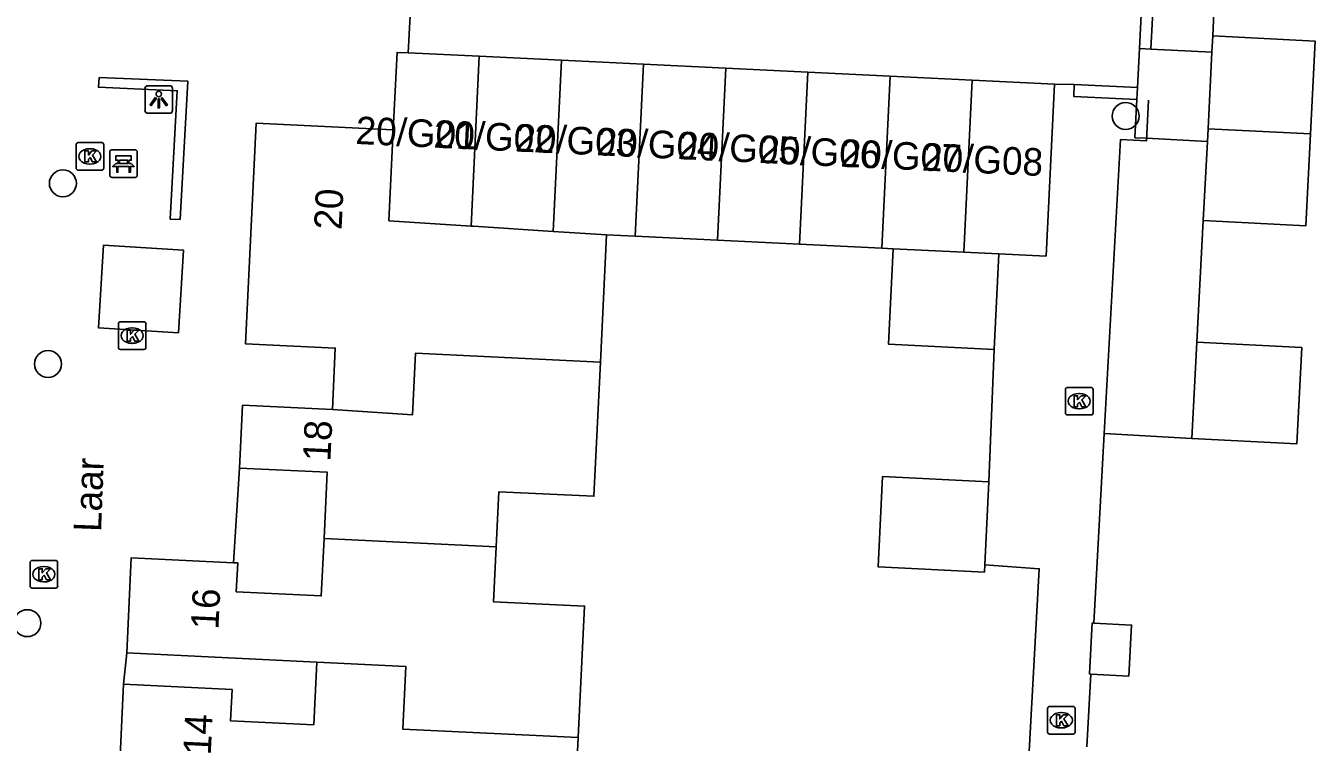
# Model space of a CAD drawing. Extents: x 162990 to 165007, y 383433 to 384336.
# Drawn here: x 164374.22 to 164420.97, y 383707.84 to 383733.83 of the extents above; entities that cross this region are included whole.
import ezdxf

# ---------------------------------------------------------------- set-up
doc = ezdxf.new("R2010")
doc.units = 0
for name, color, linetype in [('IMGEO_Bank', 7, 'Continuous'), ('IMGEO_Boom', 7, 'Continuous'), ('IMGEO_Hek', 7, 'Continuous'), ('IMGEO_Kolk', 7, 'Continuous'), ('IMGEO_Lichtpunt', 7, 'Continuous'), ('IMGEO_Muur', 7, 'Continuous'), ('IMGEO_Openbare_ruimte_label', 7, 'Continuous'), ('IMGEO_Pand', 7, 'Continuous'), ('IMGEO_Pand_nummerreeks', 7, 'Continuous'), ('IMGEO_Rijbaan_lokaal_open', 7, 'Continuous'), ('IMGEO_Voetpad_open', 7, 'Continuous')]:
    doc.layers.add(name, color=color, linetype=linetype)

msp = doc.modelspace()

# ---------------------------------------------------------------- linework, layer by layer
at = {"layer": 'IMGEO_Bank'}
for p, q in [((164377.262, 383728.403), (164377.262, 383729.244)), ((164377.262, 383729.244), (164377.262, 383728.403)), ((164377.337, 383729.328), (164378.178, 383729.328)), ((164378.178, 383729.328), (164377.337, 383729.328)), ((164378.262, 383729.253), (164378.262, 383728.412)), ((164378.262, 383728.412), (164378.262, 383729.253)), ((164377.571, 383728.834), (164377.571, 383728.94)), ((164377.615, 383728.94), (164377.615, 383728.834)), ((164377.903, 383728.946), (164377.621, 383728.946)), ((164377.621, 383728.828), (164377.903, 383728.828)), ((164377.909, 383728.834), (164377.909, 383728.94)), ((164377.953, 383728.94), (164377.953, 383728.834)), ((164378.187, 383728.328), (164377.346, 383728.328)), ((164377.346, 383728.328), (164378.187, 383728.328)), ((164377.959, 383728.726), (164377.566, 383728.726))]:
    msp.add_line(p, q, dxfattribs=at)
for points in [[(164377.509, 383728.726), (164377.367, 383728.726), (164377.479, 383728.828), (164377.565, 383728.828)], [(164377.565, 383728.946), (164377.479, 383728.946), (164377.479, 383729.107), (164378.042, 383729.107), (164378.042, 383728.946), (164377.959, 383728.946)], [(164377.959, 383728.828), (164378.042, 383728.828), (164378.154, 383728.726), (164378.015, 383728.726)], [(164377.559, 383728.719), (164377.559, 383728.512), (164377.516, 383728.512), (164377.516, 383728.719)], [(164378.009, 383728.719), (164378.009, 383728.512), (164377.965, 383728.512), (164377.965, 383728.719)]]:
    msp.add_lwpolyline(points, dxfattribs=at)
for centre, radius, start, end in [((164377.34, 383729.25), 0.0779, 92.4484, 184.2845), ((164377.34, 383729.25), 0.0779, 92.4484, 184.2845), ((164378.184, 383729.25), 0.0779, 2.4484, 94.2845), ((164378.184, 383729.25), 0.0779, 2.4484, 94.2845), ((164377.564, 383728.939), 0.00671, 2.8957, 87.1043), ((164377.564, 383728.835), 0.00671, 272.8957, 357.1043), ((164377.621, 383728.939), 0.00671, 92.8957, 177.1043), ((164377.621, 383728.835), 0.00671, 182.8957, 267.1043), ((164377.903, 383728.939), 0.00671, 2.8957, 87.1043), ((164377.903, 383728.835), 0.00671, 272.8957, 357.1043), ((164377.96, 383728.939), 0.00671, 92.8957, 177.1043), ((164377.96, 383728.835), 0.00671, 182.8957, 267.1043), ((164377.34, 383728.406), 0.0779, 182.4484, 274.2845), ((164377.34, 383728.406), 0.0779, 182.4484, 274.2845), ((164377.509, 383728.719), 0.00671, 2.8957, 87.1043), ((164377.566, 383728.719), 0.00671, 92.8957, 177.1043), ((164377.958, 383728.719), 0.00671, 2.8957, 87.1043), ((164378.015, 383728.719), 0.00671, 92.8957, 177.1043), ((164378.184, 383728.406), 0.0779, 272.4484, 4.2845), ((164378.184, 383728.406), 0.0779, 272.4484, 4.2845)]:
    msp.add_arc(centre, radius, start, end, dxfattribs=at)
at = {"layer": 'IMGEO_Boom'}
for centre in [(164414.097, 383730.551), (164375.563, 383728.112), (164375.025, 383721.558), (164374.274, 383712.159)]:
    msp.add_circle(centre, 0.489, dxfattribs=at)
at = {"layer": 'IMGEO_Hek'}
msp.add_lwpolyline([(164413.32, 383719.037), (164413.909, 383729.697), (164414.85, 383729.652), (164414.924, 383731.128)], dxfattribs=at)
at = {"layer": 'IMGEO_Kolk'}
for p, q in [((164376.043, 383728.662), (164376.043, 383729.514)), ((164376.118, 383729.588), (164376.97, 383729.588)), ((164376.531, 383729.368), (164376.556, 383729.368)), ((164377.044, 383729.514), (164377.044, 383728.662)), ((164376.554, 383728.808), (164376.529, 383728.808)), ((164376.97, 383728.588), (164376.118, 383728.588)), ((164377.575, 383722.162), (164377.575, 383723.014)), ((164377.65, 383723.088), (164378.502, 383723.088)), ((164378.063, 383722.868), (164378.088, 383722.868)), ((164378.576, 383723.014), (164378.576, 383722.162)), ((164378.086, 383722.308), (164378.061, 383722.308)), ((164378.502, 383722.088), (164377.65, 383722.088)), ((164411.914, 383719.784), (164411.914, 383720.636)), ((164411.989, 383720.71), (164412.841, 383720.71)), ((164412.402, 383720.49), (164412.427, 383720.49)), ((164412.915, 383720.636), (164412.915, 383719.784)), ((164412.425, 383719.93), (164412.4, 383719.93)), ((164412.841, 383719.71), (164411.989, 383719.71)), ((164374.373, 383713.508), (164374.373, 383714.36)), ((164374.448, 383714.434), (164375.3, 383714.434)), ((164375.374, 383714.36), (164375.374, 383713.508)), ((164374.861, 383714.214), (164374.886, 383714.214)), ((164375.3, 383713.434), (164374.448, 383713.434)), ((164374.884, 383713.654), (164374.859, 383713.654)), ((164411.34, 383709.137), (164412.192, 383709.137)), ((164411.265, 383708.211), (164411.265, 383709.063)), ((164411.753, 383708.917), (164411.778, 383708.917)), ((164412.266, 383709.063), (164412.266, 383708.211)), ((164411.776, 383708.357), (164411.751, 383708.357)), ((164412.192, 383708.137), (164411.34, 383708.137))]:
    msp.add_line(p, q, dxfattribs=at)
for points in [[(164376.043, 383728.662), (164376.043, 383729.514)], [(164376.118, 383729.588), (164376.97, 383729.588)], [(164376.364, 383729.288), (164376.487, 383729.288), (164376.487, 383729.137), (164376.617, 383729.288), (164376.781, 383729.288), (164376.635, 383729.137), (164376.788, 383728.888), (164376.636, 383728.888), (164376.551, 383729.052), (164376.487, 383728.985), (164376.487, 383728.888), (164376.364, 383728.888), (164376.364, 383729.288)], [(164377.044, 383729.514), (164377.044, 383728.662)], [(164376.97, 383728.588), (164376.118, 383728.588)], [(164377.575, 383722.162), (164377.575, 383723.014)], [(164377.65, 383723.088), (164378.502, 383723.088)], [(164377.896, 383722.788), (164378.019, 383722.788), (164378.019, 383722.637), (164378.149, 383722.788), (164378.313, 383722.788), (164378.167, 383722.637), (164378.32, 383722.388), (164378.168, 383722.388), (164378.083, 383722.552), (164378.019, 383722.485), (164378.019, 383722.388), (164377.896, 383722.388), (164377.896, 383722.788)], [(164378.576, 383723.014), (164378.576, 383722.162)], [(164378.502, 383722.088), (164377.65, 383722.088)], [(164411.914, 383719.784), (164411.914, 383720.636)], [(164411.989, 383720.71), (164412.841, 383720.71)], [(164412.235, 383720.41), (164412.358, 383720.41), (164412.358, 383720.259), (164412.488, 383720.41), (164412.652, 383720.41), (164412.506, 383720.259), (164412.659, 383720.01), (164412.507, 383720.01), (164412.422, 383720.174), (164412.358, 383720.107), (164412.358, 383720.01), (164412.235, 383720.01), (164412.235, 383720.41)], [(164412.915, 383720.636), (164412.915, 383719.784)], [(164412.841, 383719.71), (164411.989, 383719.71)], [(164374.373, 383713.508), (164374.373, 383714.36)], [(164374.448, 383714.434), (164375.3, 383714.434)], [(164375.374, 383714.36), (164375.374, 383713.508)], [(164374.694, 383714.134), (164374.817, 383714.134), (164374.817, 383713.983), (164374.947, 383714.134), (164375.111, 383714.134), (164374.965, 383713.983), (164375.118, 383713.734), (164374.966, 383713.734), (164374.881, 383713.898), (164374.817, 383713.831), (164374.817, 383713.734), (164374.694, 383713.734), (164374.694, 383714.134)], [(164375.3, 383713.434), (164374.448, 383713.434)], [(164411.34, 383709.137), (164412.192, 383709.137)], [(164411.265, 383708.211), (164411.265, 383709.063)], [(164411.586, 383708.837), (164411.709, 383708.837), (164411.709, 383708.686), (164411.839, 383708.837), (164412.003, 383708.837), (164411.857, 383708.686), (164412.01, 383708.437), (164411.858, 383708.437), (164411.773, 383708.601), (164411.709, 383708.534), (164411.709, 383708.437), (164411.586, 383708.437), (164411.586, 383708.837)], [(164412.266, 383709.063), (164412.266, 383708.211)], [(164412.192, 383708.137), (164411.34, 383708.137)]]:
    msp.add_lwpolyline(points, dxfattribs=at)
for centre, start, end in [((164376.12, 383729.512), 91.552, 178.448), ((164376.12, 383729.512), 91.552, 178.448), ((164376.968, 383729.512), 1.552, 88.448), ((164376.968, 383729.512), 1.552, 88.448), ((164376.12, 383728.664), 181.552, 268.448), ((164376.12, 383728.664), 181.552, 268.448), ((164376.968, 383728.664), 271.552, 358.448), ((164376.968, 383728.664), 271.552, 358.448), ((164377.652, 383723.012), 91.552, 178.448), ((164377.652, 383723.012), 91.552, 178.448), ((164378.5, 383723.012), 1.552, 88.448), ((164378.5, 383723.012), 1.552, 88.448), ((164377.652, 383722.164), 181.552, 268.448), ((164377.652, 383722.164), 181.552, 268.448), ((164378.5, 383722.164), 271.552, 358.448), ((164378.5, 383722.164), 271.552, 358.448), ((164411.991, 383720.634), 91.552, 178.448), ((164411.991, 383720.634), 91.552, 178.448), ((164412.839, 383720.634), 1.552, 88.448), ((164412.839, 383720.634), 1.552, 88.448), ((164411.991, 383719.786), 181.552, 268.448), ((164411.991, 383719.786), 181.552, 268.448), ((164412.839, 383719.786), 271.552, 358.448), ((164412.839, 383719.786), 271.552, 358.448), ((164374.45, 383714.358), 91.552, 178.448), ((164374.45, 383714.358), 91.552, 178.448), ((164375.298, 383714.358), 1.552, 88.448), ((164375.298, 383714.358), 1.552, 88.448), ((164374.45, 383713.51), 181.552, 268.448), ((164374.45, 383713.51), 181.552, 268.448), ((164375.298, 383713.51), 271.552, 358.448), ((164375.298, 383713.51), 271.552, 358.448), ((164411.342, 383709.061), 91.552, 178.448), ((164411.342, 383709.061), 91.552, 178.448), ((164412.19, 383709.061), 1.552, 88.448), ((164412.19, 383709.061), 1.552, 88.448), ((164411.342, 383708.213), 181.552, 268.448), ((164411.342, 383708.213), 181.552, 268.448), ((164412.19, 383708.213), 271.552, 358.448), ((164412.19, 383708.213), 271.552, 358.448)]:
    msp.add_arc(centre, 0.0765, start, end, dxfattribs=at)
for centre, major_axis, ratio, start_param, end_param in [((164376.53, 383729.088), (-0.387, 0.002), 0.722429, 4.712389, 7.853982), ((164376.555, 383729.088), (-0.39, 0.002), 0.717154, 1.570796, 4.712389), ((164378.062, 383722.588), (-0.387, 0.002), 0.722429, 4.712389, 7.853982), ((164378.087, 383722.588), (-0.39, 0.002), 0.717154, 1.570796, 4.712389), ((164412.401, 383720.21), (-0.387, 0.002), 0.722429, 4.712389, 7.853982), ((164412.426, 383720.21), (-0.39, 0.002), 0.717154, 1.570796, 4.712389), ((164374.86, 383713.934), (-0.387, 0.002), 0.722429, 4.712389, 7.853982), ((164374.885, 383713.934), (-0.39, 0.002), 0.717154, 1.570796, 4.712389), ((164411.752, 383708.637), (-0.387, 0.002), 0.722429, 4.712389, 7.853982), ((164411.777, 383708.637), (-0.39, 0.002), 0.717154, 1.570796, 4.712389)]:
    msp.add_ellipse(centre, major_axis=major_axis, ratio=ratio, start_param=start_param, end_param=end_param, dxfattribs=at)
at = {"layer": 'IMGEO_Lichtpunt'}
for p, q in [((164378.541, 383731.555), (164378.541, 383730.748)), ((164378.541, 383731.555), (164378.541, 383730.748)), ((164379.443, 383731.65), (164378.635, 383731.65)), ((164379.443, 383731.65), (164378.635, 383731.65)), ((164379.537, 383730.748), (164379.537, 383731.555)), ((164379.537, 383730.748), (164379.537, 383731.555)), ((164378.635, 383730.654), (164379.443, 383730.654)), ((164378.635, 383730.654), (164379.443, 383730.654))]:
    msp.add_line(p, q, dxfattribs=at)
for points in [[(164378.915, 383731.219), (164378.954, 383731.191), (164378.766, 383730.929), (164378.728, 383730.956), (164378.915, 383731.219)], [(164379.017, 383731.171), (164379.064, 383731.171), (164379.064, 383730.849), (164379.017, 383730.849), (164379.017, 383731.171)], [(164379.127, 383731.191), (164379.165, 383731.218), (164379.352, 383730.956), (164379.313, 383730.928), (164379.127, 383731.191)]]:
    msp.add_lwpolyline(points, dxfattribs=at)
msp.add_circle((164379.04, 383731.353), 0.0994, dxfattribs=at)
for centre, start, end in [((164378.635, 383731.555), 90, 180), ((164378.635, 383731.555), 90, 180), ((164379.443, 383731.555), 0, 90), ((164379.443, 383731.555), 0, 90), ((164378.635, 383730.748), 180, 270), ((164378.635, 383730.748), 180, 270), ((164379.443, 383730.748), 270, 0), ((164379.443, 383730.748), 270, 360)]:
    msp.add_arc(centre, 0.0946, start, end, dxfattribs=at)
at = {"layer": 'IMGEO_Muur'}
for points in [[(164414.599, 383732.997), (164414.822, 383737.375), (164415.24, 383737.393)], [(164415.2, 383736.602), (164415.017, 383732.976)], [(164379.81, 383726.803), (164379.453, 383726.817), (164379.711, 383731.472), (164376.853, 383731.594), (164376.883, 383731.95), (164380.092, 383731.82), (164379.81, 383726.803)], [(164412.23, 383731.701), (164412.216, 383731.263), (164414.505, 383731.149)], [(164412.23, 383731.701), (164414.528, 383731.592)]]:
    msp.add_lwpolyline(points, dxfattribs=at)
at = {"layer": 'IMGEO_Pand'}
for points in [[(164417.229, 383732.863), (164417.26, 383733.459)], [(164417.26, 383733.459), (164420.972, 383733.266), (164420.798, 383729.902)], [(164414.528, 383731.592), (164414.599, 383732.997)], [(164415.017, 383732.976), (164414.599, 383732.997)], [(164415.017, 383732.976), (164417.229, 383732.863)], [(164387.545, 383730.053), (164387.681, 383732.862), (164388.081, 383732.843)], [(164388.081, 383732.843), (164390.66, 383732.718)], [(164390.363, 383726.561), (164390.66, 383732.718)], [(164390.66, 383732.718), (164393.64, 383732.574)], [(164393.64, 383732.574), (164393.34, 383726.366)], [(164393.64, 383732.574), (164396.62, 383732.43)], [(164417.086, 383730.093), (164417.229, 383732.863)], [(164396.62, 383732.43), (164396.318, 383726.19)], [(164396.62, 383732.43), (164399.599, 383732.286)], [(164399.599, 383732.286), (164399.298, 383726.046)], [(164399.599, 383732.286), (164402.578, 383732.143)], [(164402.277, 383725.902), (164402.578, 383732.143)], [(164402.578, 383732.143), (164405.558, 383731.999)], [(164405.257, 383725.758), (164405.558, 383731.999)], [(164405.558, 383731.999), (164408.538, 383731.855)], [(164408.236, 383725.614), (164408.538, 383731.855)], [(164408.538, 383731.855), (164411.517, 383731.711)], [(164411.517, 383731.711), (164411.216, 383725.472), (164409.505, 383725.552)], [(164414.505, 383731.149), (164414.528, 383731.592)], [(164414.505, 383731.149), (164414.435, 383729.767), (164414.855, 383729.745)], [(164385.334, 383719.907), (164385.441, 383722.134), (164382.184, 383722.291), (164382.571, 383730.292), (164387.545, 383730.053)], [(164390.363, 383726.561), (164387.386, 383726.755), (164387.545, 383730.053)], [(164414.855, 383729.745), (164417.062, 383729.632)], [(164420.798, 383729.902), (164420.626, 383726.569), (164416.913, 383726.762)], [(164417.062, 383729.632), (164417.086, 383730.093)], [(164417.086, 383730.093), (164420.798, 383729.902)], [(164417.062, 383729.632), (164416.913, 383726.762)], [(164393.34, 383726.366), (164390.451, 383726.555), (164390.363, 383726.561)], [(164395.277, 383726.24), (164393.34, 383726.366)], [(164395.277, 383726.24), (164395.054, 383721.629)], [(164396.318, 383726.19), (164395.277, 383726.24)], [(164399.298, 383726.046), (164396.318, 383726.19)], [(164402.277, 383725.902), (164399.298, 383726.046)], [(164405.257, 383725.758), (164402.277, 383725.902)], [(164405.669, 383725.738), (164405.257, 383725.758)], [(164409.337, 383722.087), (164405.501, 383722.272), (164405.669, 383725.738)], [(164408.236, 383725.614), (164405.669, 383725.738)], [(164409.505, 383725.552), (164408.236, 383725.614)], [(164409.505, 383725.552), (164409.337, 383722.087)], [(164416.677, 383722.35), (164416.496, 383718.858)], [(164416.677, 383722.35), (164420.481, 383722.153), (164420.3, 383718.661), (164416.496, 383718.858)], [(164395.054, 383721.629), (164388.355, 383721.955), (164388.246, 383719.719), (164385.334, 383719.907)], [(164395.054, 383721.629), (164394.819, 383716.761), (164391.374, 383716.927), (164391.278, 383714.93)], [(164381.966, 383717.786), (164382.077, 383720.064), (164385.334, 383719.907)], [(164381.966, 383717.786), (164385.149, 383717.633), (164385.033, 383715.235)], [(164408.993, 383714.27), (164408.98, 383714.009), (164405.125, 383714.196), (164405.283, 383717.473), (164409.138, 383717.286)], [(164408.993, 383714.27), (164409.138, 383717.286)], [(164385.033, 383715.235), (164384.933, 383713.149), (164381.852, 383713.298), (164381.902, 383714.342), (164381.747, 383714.35)], [(164391.278, 383714.93), (164385.033, 383715.235)], [(164391.278, 383714.93), (164391.182, 383712.937), (164394.477, 383712.778), (164394.247, 383708.01)], [(164381.747, 383714.35), (164378.044, 383714.529), (164377.877, 383711.079)], [(164412.94, 383712.164), (164412.885, 383712.167), (164412.783, 383710.316), (164412.838, 383710.313)], [(164412.94, 383712.164), (164414.313, 383712.088), (164414.211, 383710.237), (164412.838, 383710.313)], [(164377.877, 383711.079), (164384.771, 383710.745)], [(164384.771, 383710.745), (164384.661, 383708.472), (164381.642, 383708.617), (164381.697, 383709.754), (164377.765, 383709.944)], [(164394.247, 383708.01), (164387.886, 383708.315), (164387.997, 383710.588), (164384.771, 383710.745)], [(164377.765, 383709.944), (164377.601, 383706.556)], [(164394.247, 383708.01), (164394.018, 383703.281)]]:
    msp.add_lwpolyline(points, dxfattribs=at)
at = {"layer": 'IMGEO_Rijbaan_lokaal_open'}
for points in [[(164388.158, 383734.193), (164388.081, 383732.843)], [(164411.517, 383731.711), (164412.23, 383731.701)]]:
    msp.add_lwpolyline(points, dxfattribs=at)
at = {"layer": 'IMGEO_Voetpad_open'}
for points in [[(164417.388, 383736.51), (164417.26, 383733.459)], [(164414.855, 383729.745), (164414.85, 383729.652), (164413.909, 383729.697), (164413.32, 383719.037)], [(164416.913, 383726.762), (164416.677, 383722.35)], [(164379.751, 383722.693), (164376.856, 383722.87), (164377.039, 383725.865), (164379.934, 383725.688), (164379.751, 383722.693)], [(164409.138, 383717.286), (164409.337, 383722.087)], [(164413.32, 383719.037), (164412.94, 383712.164)], [(164416.496, 383718.858), (164413.32, 383719.037)], [(164381.747, 383714.35), (164381.966, 383717.786)], [(164406.918, 383681.448), (164407.373, 383689.304), (164407.486, 383691.248), (164407.728, 383695.431), (164409.937, 383695.378), (164410.963, 383714.133), (164408.993, 383714.27)], [(164377.765, 383709.944), (164377.877, 383711.079)], [(164412.838, 383710.313), (164412.692, 383707.671)]]:
    msp.add_lwpolyline(points, dxfattribs=at)

# ---------------------------------------------------------------- texts
at = {"layer": 'IMGEO_Openbare_ruimte_label'}
msp.add_text('Laar', height=1, rotation=87.8789, dxfattribs=at).set_placement((164376.948, 383715.457))
at = {"layer": 'IMGEO_Pand_nummerreeks'}
for s, rotation, p in [('20/G01', 357.3145, (164386.159, 383729.542)), ('20/G02', 357.3145, (164388.992, 383729.409)), ('20/G03', 357.3145, (164391.948, 383729.271)), ('20/G04', 357.3145, (164394.897, 383729.132)), ('20/G05', 357.3145, (164397.847, 383728.994)), ('20/G06', 357.3145, (164400.796, 383728.855)), ('20/G07', 357.3145, (164403.746, 383728.717)), ('20/G08', 357.3145, (164406.699, 383728.579)), ('20', 87.2272, (164385.667, 383726.41)), ('18', 87.231, (164385.261, 383718.012)), ('16', 87.2287, (164381.201, 383711.911)), ('14', 87.2287, (164380.924, 383707.357))]:
    msp.add_text(s, height=1, rotation=rotation, dxfattribs=at).set_placement(p)

doc.saveas('drawing.dxf')
